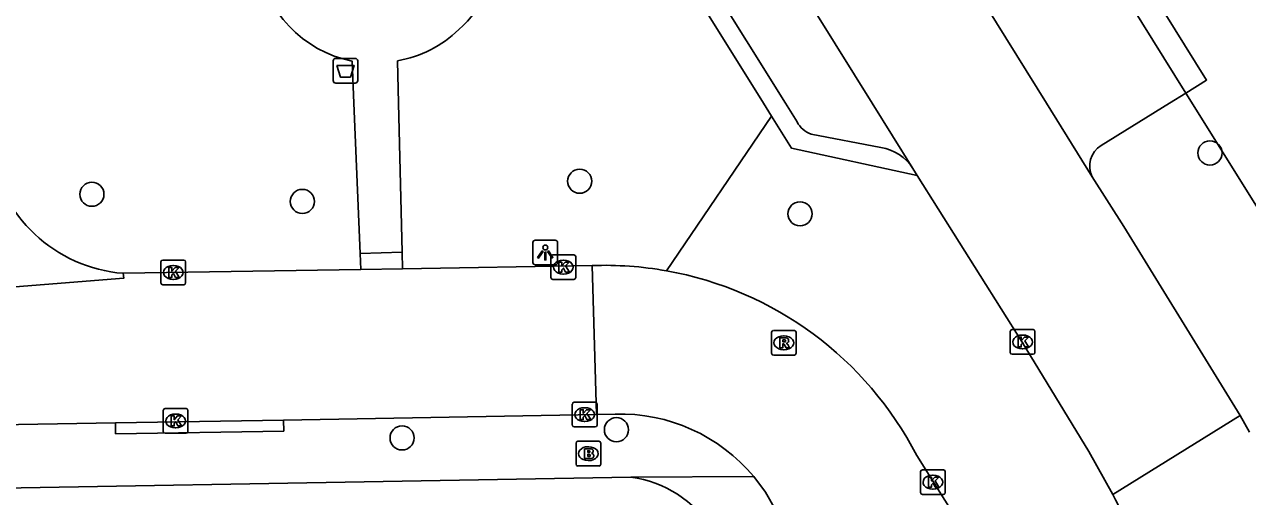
# Model space of a CAD drawing. Extents: x 157321 to 158827, y 386650 to 388532.
# Drawn here: x 158149.63 to 158199.21, y 387984.05 to 388003.19 of the extents above; entities that cross this region are included whole.
import ezdxf

# ---------------------------------------------------------------- set-up
doc = ezdxf.new("R2010")
doc.units = 0
for name, color, linetype in [('IMGEO_Afvalbak', 7, 'Continuous'), ('IMGEO_Boom', 7, 'Continuous'), ('IMGEO_Brandkraan', 7, 'Continuous'), ('IMGEO_Groenvoorziening', 7, 'Continuous'), ('IMGEO_Haag', 7, 'Continuous'), ('IMGEO_Kolk', 7, 'Continuous'), ('IMGEO_Lichtpunt', 7, 'Continuous'), ('IMGEO_Parkeervlak_open', 7, 'Continuous'), ('IMGEO_Rijbaan_lokaal_open', 7, 'Continuous'), ('IMGEO_Rioolput', 7, 'Continuous'), ('IMGEO_Voetpad_open', 7, 'Continuous')]:
    doc.layers.add(name, color=color, linetype=linetype)

msp = doc.modelspace()

# ---------------------------------------------------------------- linework, layer by layer
at = {"layer": 'IMGEO_Afvalbak'}
for p, q in [((158162.148, 388000.911), (158162.148, 388001.711)), ((158162.148, 388001.711), (158162.148, 388000.911)), ((158162.248, 388001.811), (158163.038, 388001.811)), ((158163.038, 388001.811), (158162.248, 388001.811)), ((158163.138, 388001.711), (158163.138, 388000.911)), ((158163.138, 388000.911), (158163.138, 388001.711)), ((158163.038, 388000.811), (158162.248, 388000.811)), ((158162.248, 388000.811), (158163.038, 388000.811))]:
    msp.add_line(p, q, dxfattribs=at)
msp.add_lwpolyline([(158162.291, 388001.525), (158162.995, 388001.525), (158162.846, 388001.055), (158162.44, 388001.055), (158162.291, 388001.525)], dxfattribs=at)
for centre, start, end in [((158162.248, 388001.711), 90, 180), ((158162.248, 388001.711), 90, 180), ((158163.038, 388001.711), 0, 90), ((158163.038, 388001.711), 360, 90), ((158162.248, 388000.911), 180, 270), ((158162.248, 388000.911), 180, 270), ((158163.038, 388000.911), 270, 0), ((158163.038, 388000.911), 270, 0)]:
    msp.add_arc(centre, 0.1, start, end, dxfattribs=at)
at = {"layer": 'IMGEO_Boom'}
for centre in [(158197.688, 387997.976), (158172.137, 387996.832), (158152.363, 387996.303), (158160.894, 387996.012), (158181.07, 387995.509), (158173.627, 387986.758), (158164.937, 387986.425)]:
    msp.add_circle(centre, 0.489, dxfattribs=at)
at = {"layer": 'IMGEO_Brandkraan'}
for p, q in [((158171.99, 387985.361), (158171.99, 387986.213)), ((158172.065, 387986.287), (158172.917, 387986.287)), ((158172.478, 387986.067), (158172.503, 387986.067)), ((158172.991, 387986.213), (158172.991, 387985.361)), ((158172.501, 387985.507), (158172.476, 387985.507)), ((158172.917, 387985.287), (158172.065, 387985.287))]:
    msp.add_line(p, q, dxfattribs=at)
for points in [[(158171.99, 387985.361), (158171.99, 387986.213)], [(158172.065, 387986.287), (158172.917, 387986.287)], [(158172.338, 387985.987), (158172.338, 387985.587), (158172.551, 387985.587)], [(158172.569, 387985.987), (158172.338, 387985.987)], [(158172.991, 387986.213), (158172.991, 387985.361)], [(158172.517, 387985.906), (158172.463, 387985.906), (158172.463, 387985.83)], [(158172.463, 387985.83), (158172.516, 387985.83)], [(158172.525, 387985.754), (158172.463, 387985.754), (158172.463, 387985.673)], [(158172.463, 387985.673), (158172.525, 387985.673)], [(158172.917, 387985.287), (158172.065, 387985.287)]]:
    msp.add_lwpolyline(points, dxfattribs=at)
for centre, radius, start, end in [((158172.067, 387986.211), 0.0765, 91.552, 178.448), ((158172.067, 387986.211), 0.0765, 91.552, 178.448), ((158172.573, 387985.842), 0.145, 59.4692, 91.5367), ((158172.915, 387986.211), 0.0765, 1.552, 88.448), ((158172.915, 387986.211), 0.0765, 1.552, 88.448), ((158172.518, 387985.868), 0.0379, 267.8285, 90.9355), ((158172.526, 387985.713), 0.0404, 269.8759, 90.5077), ((158172.557, 387985.838), 0.251, 268.6676, 293.5347), ((158172.598, 387985.889), 0.0922, 285.5137, 58.1501), ((158172.603, 387985.697), 0.105, 301.3115, 78.989), ((158172.067, 387985.363), 0.0765, 181.552, 268.448), ((158172.067, 387985.363), 0.0765, 181.552, 268.448), ((158172.915, 387985.363), 0.0765, 271.552, 358.448), ((158172.915, 387985.363), 0.0765, 271.552, 358.448)]:
    msp.add_arc(centre, radius, start, end, dxfattribs=at)
for centre, major_axis, ratio, start_param, end_param in [((158172.477, 387985.787), (-0.387, 0.002), 0.722429, 4.712389, 7.853982), ((158172.502, 387985.787), (-0.39, 0.002), 0.717154, 1.570796, 4.712389)]:
    msp.add_ellipse(centre, major_axis=major_axis, ratio=ratio, start_param=start_param, end_param=end_param, dxfattribs=at)
at = {"layer": 'IMGEO_Groenvoorziening'}
for points in [[(158196.704, 388000.403), (158197.554, 388000.931), (158149.844, 388077.567)], [(158210.552, 387978.269), (158196.704, 388000.403)]]:
    msp.add_lwpolyline(points, dxfattribs=at)
at = {"layer": 'IMGEO_Haag'}
msp.add_lwpolyline([(158179.918, 387999.467), (158175.657, 387993.2)], dxfattribs=at)
at = {"layer": 'IMGEO_Kolk'}
for p, q in [((158155.161, 387992.707), (158155.161, 387993.559)), ((158155.236, 387993.633), (158156.088, 387993.633)), ((158156.162, 387993.559), (158156.162, 387992.707)), ((158170.974, 387992.923), (158170.974, 387993.775)), ((158171.049, 387993.849), (158171.901, 387993.849)), ((158171.462, 387993.629), (158171.487, 387993.629)), ((158171.975, 387993.775), (158171.975, 387992.923)), ((158155.649, 387993.413), (158155.674, 387993.413)), ((158171.485, 387993.069), (158171.46, 387993.069)), ((158156.088, 387992.633), (158155.236, 387992.633)), ((158155.672, 387992.853), (158155.647, 387992.853)), ((158171.901, 387992.849), (158171.049, 387992.849)), ((158189.592, 387989.889), (158189.592, 387990.741)), ((158189.667, 387990.815), (158190.519, 387990.815)), ((158190.08, 387990.595), (158190.105, 387990.595)), ((158190.593, 387990.741), (158190.593, 387989.889)), ((158190.103, 387990.035), (158190.078, 387990.035)), ((158190.519, 387989.815), (158189.667, 387989.815)), ((158155.255, 387986.688), (158155.255, 387987.54)), ((158155.33, 387987.614), (158156.182, 387987.614)), ((158156.256, 387987.54), (158156.256, 387986.688)), ((158171.839, 387986.944), (158171.839, 387987.796)), ((158171.914, 387987.87), (158172.766, 387987.87)), ((158172.327, 387987.65), (158172.352, 387987.65)), ((158172.84, 387987.796), (158172.84, 387986.944)), ((158155.743, 387987.394), (158155.768, 387987.394)), ((158172.35, 387987.09), (158172.325, 387987.09)), ((158156.182, 387986.614), (158155.33, 387986.614)), ((158155.766, 387986.834), (158155.741, 387986.834)), ((158172.766, 387986.87), (158171.914, 387986.87)), ((158185.956, 387984.206), (158185.956, 387985.058)), ((158186.031, 387985.132), (158186.883, 387985.132)), ((158186.957, 387985.058), (158186.957, 387984.206)), ((158186.444, 387984.912), (158186.469, 387984.912)), ((158186.883, 387984.132), (158186.031, 387984.132)), ((158186.467, 387984.352), (158186.442, 387984.352))]:
    msp.add_line(p, q, dxfattribs=at)
for points in [[(158155.161, 387992.707), (158155.161, 387993.559)], [(158155.236, 387993.633), (158156.088, 387993.633)], [(158156.162, 387993.559), (158156.162, 387992.707)], [(158170.974, 387992.923), (158170.974, 387993.775)], [(158171.049, 387993.849), (158171.901, 387993.849)], [(158171.295, 387993.549), (158171.418, 387993.549), (158171.418, 387993.398), (158171.548, 387993.549), (158171.712, 387993.549), (158171.566, 387993.398), (158171.719, 387993.149), (158171.567, 387993.149), (158171.482, 387993.313), (158171.418, 387993.246), (158171.418, 387993.149), (158171.295, 387993.149), (158171.295, 387993.549)], [(158171.975, 387993.775), (158171.975, 387992.923)], [(158155.482, 387993.333), (158155.605, 387993.333), (158155.605, 387993.182), (158155.735, 387993.333), (158155.899, 387993.333), (158155.753, 387993.182), (158155.906, 387992.933), (158155.754, 387992.933), (158155.669, 387993.097), (158155.605, 387993.03), (158155.605, 387992.933), (158155.482, 387992.933), (158155.482, 387993.333)], [(158156.088, 387992.633), (158155.236, 387992.633)], [(158171.901, 387992.849), (158171.049, 387992.849)], [(158189.592, 387989.889), (158189.592, 387990.741)], [(158189.667, 387990.815), (158190.519, 387990.815)], [(158189.913, 387990.515), (158190.036, 387990.515), (158190.036, 387990.364), (158190.166, 387990.515), (158190.33, 387990.515), (158190.184, 387990.364), (158190.337, 387990.115), (158190.185, 387990.115), (158190.1, 387990.279), (158190.036, 387990.212), (158190.036, 387990.115), (158189.913, 387990.115), (158189.913, 387990.515)], [(158190.593, 387990.741), (158190.593, 387989.889)], [(158190.519, 387989.815), (158189.667, 387989.815)], [(158155.255, 387986.688), (158155.255, 387987.54)], [(158155.33, 387987.614), (158156.182, 387987.614)], [(158156.256, 387987.54), (158156.256, 387986.688)], [(158171.839, 387986.944), (158171.839, 387987.796)], [(158171.914, 387987.87), (158172.766, 387987.87)], [(158172.16, 387987.57), (158172.283, 387987.57), (158172.283, 387987.419), (158172.413, 387987.57), (158172.577, 387987.57), (158172.431, 387987.419), (158172.584, 387987.17), (158172.432, 387987.17), (158172.347, 387987.334), (158172.283, 387987.267), (158172.283, 387987.17), (158172.16, 387987.17), (158172.16, 387987.57)], [(158172.84, 387987.796), (158172.84, 387986.944)], [(158155.576, 387987.314), (158155.699, 387987.314), (158155.699, 387987.163), (158155.829, 387987.314), (158155.993, 387987.314), (158155.847, 387987.163), (158156, 387986.914), (158155.848, 387986.914), (158155.763, 387987.078), (158155.699, 387987.011), (158155.699, 387986.914), (158155.576, 387986.914), (158155.576, 387987.314)], [(158156.182, 387986.614), (158155.33, 387986.614)], [(158172.766, 387986.87), (158171.914, 387986.87)], [(158185.956, 387984.206), (158185.956, 387985.058)], [(158186.031, 387985.132), (158186.883, 387985.132)], [(158186.957, 387985.058), (158186.957, 387984.206)], [(158186.277, 387984.832), (158186.4, 387984.832), (158186.4, 387984.681), (158186.53, 387984.832), (158186.694, 387984.832), (158186.548, 387984.681), (158186.701, 387984.432), (158186.549, 387984.432), (158186.464, 387984.596), (158186.4, 387984.529), (158186.4, 387984.432), (158186.277, 387984.432), (158186.277, 387984.832)], [(158186.883, 387984.132), (158186.031, 387984.132)]]:
    msp.add_lwpolyline(points, dxfattribs=at)
for centre, start, end in [((158155.238, 387993.557), 91.552, 178.448), ((158155.238, 387993.557), 91.552, 178.448), ((158156.086, 387993.557), 1.552, 88.448), ((158156.086, 387993.557), 1.552, 88.448), ((158171.051, 387993.773), 91.552, 178.448), ((158171.051, 387993.773), 91.552, 178.448), ((158171.899, 387993.773), 1.552, 88.448), ((158171.899, 387993.773), 1.552, 88.448), ((158155.238, 387992.709), 181.552, 268.448), ((158155.238, 387992.709), 181.552, 268.448), ((158156.086, 387992.709), 271.552, 358.448), ((158156.086, 387992.709), 271.552, 358.448), ((158171.051, 387992.925), 181.552, 268.448), ((158171.051, 387992.925), 181.552, 268.448), ((158171.899, 387992.925), 271.552, 358.448), ((158171.899, 387992.925), 271.552, 358.448), ((158189.669, 387990.739), 91.552, 178.448), ((158189.669, 387990.739), 91.552, 178.448), ((158190.517, 387990.739), 1.552, 88.448), ((158190.517, 387990.739), 1.552, 88.448), ((158189.669, 387989.891), 181.552, 268.448), ((158189.669, 387989.891), 181.552, 268.448), ((158190.517, 387989.891), 271.552, 358.448), ((158190.517, 387989.891), 271.552, 358.448), ((158155.332, 387987.538), 91.552, 178.448), ((158155.332, 387987.538), 91.552, 178.448), ((158156.18, 387987.538), 1.552, 88.448), ((158156.18, 387987.538), 1.552, 88.448), ((158171.916, 387987.794), 91.552, 178.448), ((158171.916, 387987.794), 91.552, 178.448), ((158172.764, 387987.794), 1.552, 88.448), ((158172.764, 387987.794), 1.552, 88.448), ((158155.332, 387986.69), 181.552, 268.448), ((158155.332, 387986.69), 181.552, 268.448), ((158156.18, 387986.69), 271.552, 358.448), ((158156.18, 387986.69), 271.552, 358.448), ((158171.916, 387986.946), 181.552, 268.448), ((158171.916, 387986.946), 181.552, 268.448), ((158172.764, 387986.946), 271.552, 358.448), ((158172.764, 387986.946), 271.552, 358.448), ((158186.033, 387985.056), 91.552, 178.448), ((158186.033, 387985.056), 91.552, 178.448), ((158186.881, 387985.056), 1.552, 88.448), ((158186.881, 387985.056), 1.552, 88.448), ((158186.033, 387984.208), 181.552, 268.448), ((158186.033, 387984.208), 181.552, 268.448), ((158186.881, 387984.208), 271.552, 358.448), ((158186.881, 387984.208), 271.552, 358.448)]:
    msp.add_arc(centre, 0.0765, start, end, dxfattribs=at)
for centre, major_axis, ratio, start_param, end_param in [((158171.461, 387993.349), (-0.387, 0.002), 0.722429, 4.712389, 7.853982), ((158171.486, 387993.349), (-0.39, 0.002), 0.717154, 1.570796, 4.712389), ((158155.648, 387993.133), (-0.387, 0.002), 0.722429, 4.712389, 7.853982), ((158155.673, 387993.133), (-0.39, 0.002), 0.717154, 1.570796, 4.712389), ((158190.079, 387990.315), (-0.387, 0.002), 0.722429, 4.712389, 7.853982), ((158190.104, 387990.315), (-0.39, 0.002), 0.717154, 1.570796, 4.712389), ((158172.326, 387987.37), (-0.387, 0.002), 0.722429, 4.712389, 7.853982), ((158172.351, 387987.37), (-0.39, 0.002), 0.717154, 1.570796, 4.712389), ((158155.742, 387987.114), (-0.387, 0.002), 0.722429, 4.712389, 7.853982), ((158155.767, 387987.114), (-0.39, 0.002), 0.717154, 1.570796, 4.712389), ((158186.443, 387984.632), (-0.387, 0.002), 0.722429, 4.712389, 7.853982), ((158186.468, 387984.632), (-0.39, 0.002), 0.717154, 1.570796, 4.712389)]:
    msp.add_ellipse(centre, major_axis=major_axis, ratio=ratio, start_param=start_param, end_param=end_param, dxfattribs=at)
at = {"layer": 'IMGEO_Lichtpunt'}
for p, q in [((158171.146, 387994.44), (158170.338, 387994.44)), ((158171.146, 387994.44), (158170.338, 387994.44)), ((158170.244, 387994.345), (158170.244, 387993.538)), ((158170.244, 387994.345), (158170.244, 387993.538)), ((158171.24, 387993.538), (158171.24, 387994.345)), ((158171.24, 387993.538), (158171.24, 387994.345)), ((158170.338, 387993.444), (158171.146, 387993.444)), ((158170.338, 387993.444), (158171.146, 387993.444))]:
    msp.add_line(p, q, dxfattribs=at)
for points in [[(158170.618, 387994.009), (158170.657, 387993.981), (158170.469, 387993.719), (158170.431, 387993.746), (158170.618, 387994.009)], [(158170.72, 387993.961), (158170.767, 387993.961), (158170.767, 387993.639), (158170.72, 387993.639), (158170.72, 387993.961)], [(158170.83, 387993.981), (158170.868, 387994.008), (158171.055, 387993.746), (158171.016, 387993.718), (158170.83, 387993.981)]]:
    msp.add_lwpolyline(points, dxfattribs=at)
msp.add_circle((158170.743, 387994.143), 0.0994, dxfattribs=at)
for centre, start, end in [((158170.338, 387994.345), 90, 180), ((158170.338, 387994.345), 90, 180), ((158171.146, 387994.345), 0, 90), ((158171.146, 387994.345), 0, 90), ((158170.338, 387993.538), 180, 270), ((158170.338, 387993.538), 180, 270), ((158171.146, 387993.538), 270, 0), ((158171.146, 387993.538), 270, 360)]:
    msp.add_arc(centre, 0.0946, start, end, dxfattribs=at)
at = {"layer": 'IMGEO_Parkeervlak_open'}
for points in [[(158196.704, 388000.403), (158148.993, 388077.043)], [(158196.704, 388000.403), (158196.055, 388000), (158193.28, 387998.276)]]:
    msp.add_lwpolyline(points, dxfattribs=at)
msp.add_arc((158193.767, 387997.451), 0.958, 120.5666, 207.5664, dxfattribs=at)
at = {"layer": 'IMGEO_Rijbaan_lokaal_open'}
for points in [[(158192.918, 387997.008), (158191.056, 388000), (158144.225, 388075.24)], [(158159.488, 388039.313), (158183.991, 388000), (158185.645, 387997.345)], [(158185.818, 387997.068), (158185.645, 387997.345)], [(158193.749, 387984.137), (158192.773, 387985.875), (158190.077, 387990.306), (158185.818, 387997.068)], [(158198.913, 387987.331), (158198.269, 387988.383), (158194.193, 387994.997), (158192.918, 387997.008)], [(158137.549, 387991.816), (158137.565, 387991.617), (158153.652, 387992.899), (158153.636, 387993.098)], [(158163.264, 387993.258), (158153.636, 387993.098)], [(158164.959, 387993.286), (158163.264, 387993.258)], [(158172.64, 387993.414), (158164.959, 387993.286)], [(158172.64, 387993.414), (158172.815, 387987.377)], [(158142.306, 387986.85), (158153.315, 387987.04)], [(158153.315, 387987.04), (158160.137, 387987.15)], [(158160.137, 387987.15), (158172.815, 387987.377)], [(158172.815, 387987.377), (158173.572, 387987.391)], [(158198.913, 387987.331), (158193.749, 387984.137)], [(158199.286, 387986.658), (158198.913, 387987.331)], [(158193.253, 387973.812), (158192.612, 387974.849), (158185.799, 387985.717)], [(158179.197, 387984.856), (158179.667, 387984.224), (158180.064, 387983.543), (158186.404, 387973.361)]]:
    msp.add_lwpolyline(points, dxfattribs=at)
for centre, radius, start, end in [((158154.089, 387998.984), 5.903, 187.9433, 265.6037), ((158173.142, 387979.122), 14.3, 79.8722, 92.0132), ((158173.148, 387979.185), 14.238, 27.3077, 79.8508), ((158173.774, 387980.331), 7.063, 39.8407, 91.6403), ((158169.18, 387971.516), 27.621, 18.8667, 27.1889)]:
    msp.add_arc(centre, radius, start, end, dxfattribs=at)
at = {"layer": 'IMGEO_Rioolput'}
for p, q in [((158179.913, 387989.855), (158179.913, 387990.707)), ((158179.988, 387990.781), (158180.84, 387990.781)), ((158180.401, 387990.561), (158180.426, 387990.561)), ((158180.914, 387990.707), (158180.914, 387989.855)), ((158180.424, 387990.001), (158180.399, 387990.001)), ((158180.84, 387989.781), (158179.988, 387989.781))]:
    msp.add_line(p, q, dxfattribs=at)
for points in [[(158179.913, 387989.855), (158179.913, 387990.707)], [(158179.988, 387990.781), (158180.84, 387990.781)], [(158180.502, 387990.479), (158180.25, 387990.481), (158180.25, 387990.081)], [(158180.914, 387990.707), (158180.914, 387989.855)], [(158180.25, 387990.081), (158180.374, 387990.081), (158180.374, 387990.243), (158180.385, 387990.243)], [(158180.428, 387990.4), (158180.374, 387990.4), (158180.374, 387990.319)], [(158180.374, 387990.319), (158180.426, 387990.319)], [(158180.432, 387990.214), (158180.503, 387990.081), (158180.643, 387990.081), (158180.578, 387990.207)], [(158180.84, 387989.781), (158179.988, 387989.781)]]:
    msp.add_lwpolyline(points, dxfattribs=at)
for centre, radius, start, end in [((158179.99, 387990.705), 0.0765, 91.552, 178.448), ((158179.99, 387990.705), 0.0765, 91.552, 178.448), ((158180.501, 387990.369), 0.109, 350.3612, 89.416), ((158180.838, 387990.705), 0.0765, 1.552, 88.448), ((158180.838, 387990.705), 0.0765, 1.552, 88.448), ((158180.384, 387990.19), 0.0533, 26.0293, 88.6989), ((158180.41, 387990.508), 0.19, 274.7715, 282.9687), ((158180.434, 387990.304), 0.0964, 77.0061, 93.1865), ((158180.448, 387990.361), 0.0378, 276.6634, 79.6772), ((158180.499, 387990.369), 0.112, 277.5842, 350.9817), ((158180.483, 387990.154), 0.108, 29.5134, 73.7905), ((158179.99, 387989.857), 0.0765, 181.552, 268.448), ((158179.99, 387989.857), 0.0765, 181.552, 268.448), ((158180.838, 387989.857), 0.0765, 271.552, 358.448), ((158180.838, 387989.857), 0.0765, 271.552, 358.448)]:
    msp.add_arc(centre, radius, start, end, dxfattribs=at)
for centre, major_axis, ratio, start_param, end_param in [((158180.4, 387990.281), (-0.387, 0.002), 0.722429, 4.712389, 7.853982), ((158180.425, 387990.281), (-0.39, 0.002), 0.717154, 1.570796, 4.712389)]:
    msp.add_ellipse(centre, major_axis=major_axis, ratio=ratio, start_param=start_param, end_param=end_param, dxfattribs=at)
at = {"layer": 'IMGEO_Voetpad_open'}
for points in [[(158180.953, 387999.235), (158180.475, 388000), (158170.921, 388015.274), (158158.665, 388034.948)], [(158179.918, 387999.467), (158179.586, 388000), (158171.202, 388013.442)], [(158163.238, 387993.895), (158162.985, 388000), (158162.915, 388001.699)], [(158164.749, 388001.714), (158164.792, 388000), (158164.942, 387993.951)], [(158185.818, 387997.068), (158180.727, 387998.17), (158179.918, 387999.467)], [(158184.35, 387998.196), (158181.518, 387998.745)], [(158163.238, 387993.895), (158164.942, 387993.951)], [(158164.942, 387993.951), (158164.959, 387993.286)], [(158163.264, 387993.258), (158163.238, 387993.895)], [(158160.137, 387987.15), (158160.138, 387986.702), (158153.325, 387986.593), (158153.315, 387987.04)], [(158174.217, 387984.83), (158138.668, 387984.214)], [(158174.217, 387984.83), (158179.197, 387984.856)]]:
    msp.add_lwpolyline(points, dxfattribs=at)
for centre, radius, start, end in [((158164.051, 388006.575), 4.805, 311.5499, 40.7146), ((158163.9, 388006.494), 4.896, 189.0065, 258.3906), ((158163.929, 388006.408), 4.765, 279.906, 313.9767), ((158181.855, 387999.704), 1.017, 207.4875, 250.6452), ((158184.064, 387996.35), 1.868, 32.1906, 81.1881), ((158173.606, 387980.239), 4.632, 32.3925, 82.4183)]:
    msp.add_arc(centre, radius, start, end, dxfattribs=at)

doc.saveas('drawing.dxf')
